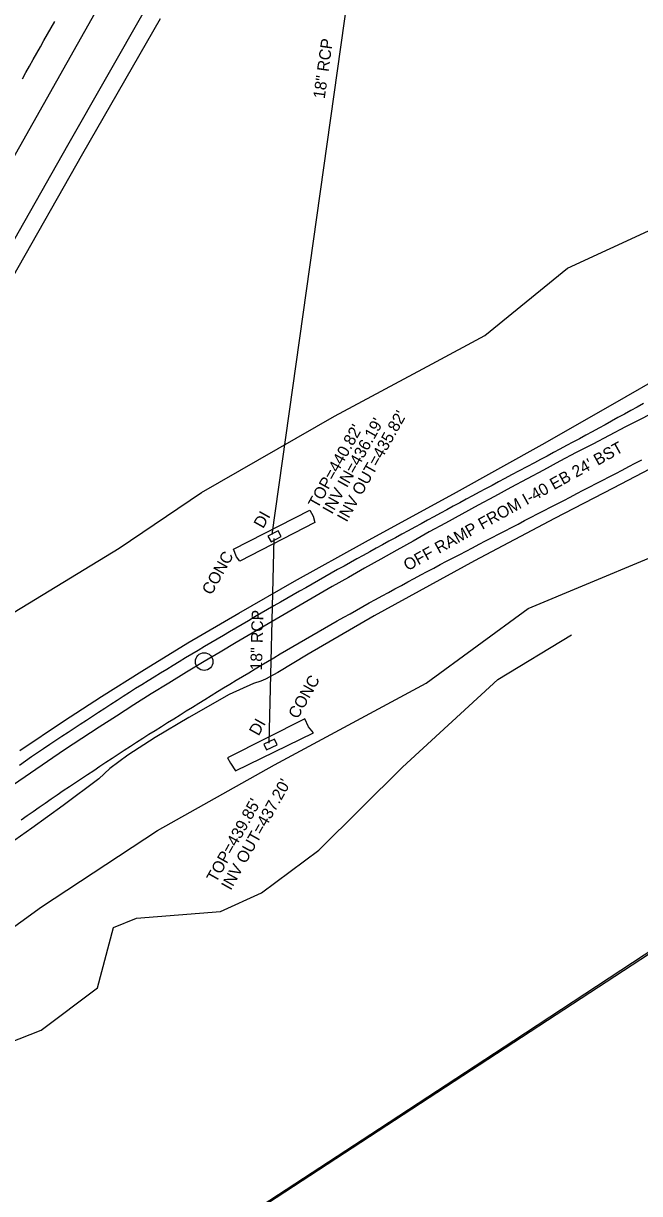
# Model space of a CAD drawing. Extents: x 2074109 to 2077820, y 741079 to 746031.
# Drawn here: x 2075335.2 to 2075545.4, y 742478.7 to 742877.9 of the extents above; entities that cross this region are included whole.
import ezdxf

# ---------------------------------------------------------------- set-up
doc = ezdxf.new("R2010")
doc.units = 0
for name, color, linetype in [('Exist Horizontal Alignment', 7, 'Continuous'), ('Exist Horizontal Alignment Point', 7, 'Continuous'), ('Exist Other Culture Fence Line', 7, 'Continuous'), ('Exist Right of Way Line', 7, 'Continuous'), ('Exist Roads EOP', 7, 'Continuous'), ('Exist Roads EOP Text', 7, 'Continuous'), ('Exist Roads EOT', 7, 'Continuous'), ('Exist Structure Minor Drop Inlet', 7, 'Continuous'), ('Exist Structure Minor Drop Inlet Text', 7, 'Continuous'), ('Exist Structure Minor Drop Inlet Top Elevation', 7, 'Continuous'), ('Exist Structure Minor Paved Ditch or Gutter', 7, 'Continuous'), ('Exist Structure Minor Paved Ditch or Gutter Text', 7, 'Continuous'), ('Exist Structure Minor Pipes RCP 18 Inch', 7, 'Continuous'), ('Exist Structure Minor Pipes RCP 18 Inch Invert', 7, 'Continuous'), ('Exist Structure Minor Pipes RCP 18 Inch Text', 7, 'Continuous'), ('Exist Utilities Power UG Cable SUE LOS B', 7, 'Continuous'), ('Exist Vegetation Hedge Row', 7, 'Continuous'), ('Exist Vegetation Woods Line', 7, 'Continuous')]:
    doc.layers.add(name, color=color, linetype=linetype)

msp = doc.modelspace()

# ---------------------------------------------------------------- linework, layer by layer
at = {"layer": 'Exist Horizontal Alignment'}
for centre, radius, start, end in [((2076762.86, 740377.17), 2660.48, 116.53162, 120.89404), ((2075984.03, 741678.82), 1143.62, 120.89404, 143.44284)]:
    msp.add_arc(centre, radius, start, end, dxfattribs=at)
at = {"layer": 'Exist Horizontal Alignment Point'}
msp.add_circle((2075396.83, 742660.18), 3, dxfattribs=at)
at = {"layer": 'Exist Other Culture Fence Line'}
msp.add_lwpolyline([(2075958.3, 742936.76), (2075919.75, 742882.65), (2075869.56, 742813.03), (2075813.07, 742734.44), (2075740.31, 742686.27), (2075683.86, 742649.81), (2075618.22, 742606.59), (2075579.45, 742581.39), (2075502.5, 742530.76), (2075456.65, 742500.73), (2075401.81, 742464.98), (2075346.71, 742429.42), (2075283.13, 742411.51), (2075193.27, 742386.71), (2075193.27, 742386.83)], dxfattribs=at)
at = {"layer": 'Exist Right of Way Line'}
msp.add_line((2075813.85, 742733.8), (2075347.13, 742428.73), dxfattribs=at)
at = {"layer": 'Exist Roads EOP'}
for points in [[(2075365.57, 742892.27), (2075349.99, 742864.53), (2075330.27, 742829.51)], [(2075333.96, 742629.81), (2075348.79, 742639.83), (2075361.78, 742648.27), (2075375.57, 742656.95), (2075391.25, 742666.56), (2075408.6, 742676.7), (2075427.64, 742687.68), (2075451.86, 742701.03), (2075482.86, 742718.02), (2075512.08, 742734.22), (2075536.25, 742748.06), (2075555.16, 742758.94)], [(2075556.39, 742729.79), (2075536.39, 742719.38), (2075516.34, 742708.96), (2075488.99, 742694.57), (2075454.77, 742675.77), (2075432.33, 742662.75), (2075421.92, 742656.52), (2075417.7, 742654.23), (2075416.12, 742653.52), (2075413.69, 742652.73), (2075405.3, 742648.91), (2075391.6, 742641.12), (2075380.09, 742634.25), (2075370.78, 742628.21), (2075364.7, 742623.69), (2075360.88, 742620.2), (2075348.78, 742611.07), (2075338.07, 742603.41), (2075328.4, 742596.54)]]:
    msp.add_lwpolyline(points, dxfattribs=at)
at = {"layer": 'Exist Roads EOT'}
for points in [[(2075334.81, 742859.03), (2075336.03, 742861.21), (2075337.26, 742863.38), (2075338.49, 742865.56), (2075339.72, 742867.74), (2075340.94, 742869.92), (2075342.17, 742872.09), (2075343.4, 742874.27), (2075344.63, 742876.45), (2075345.86, 742878.63)], [(2075546.71, 742748.26), (2075544.53, 742747.05), (2075542.34, 742745.84), (2075540.15, 742744.63), (2075537.96, 742743.42), (2075535.77, 742742.21), (2075533.58, 742741), (2075531.4, 742739.79), (2075529.2, 742738.59), (2075527, 742737.41), (2075524.8, 742736.23), (2075522.59, 742735.05), (2075520.39, 742733.87), (2075518.19, 742732.69), (2075515.98, 742731.51), (2075513.78, 742730.32), (2075511.58, 742729.14), (2075509.55, 742728.05)], [(2075509.55, 742728.05), (2075501.63, 742723.87), (2075499.43, 742722.68), (2075497.22, 742721.5), (2075495.02, 742720.32), (2075492.82, 742719.14), (2075490.61, 742717.96), (2075488.41, 742716.78), (2075486.21, 742715.59), (2075484.01, 742714.41), (2075481.81, 742713.21), (2075479.61, 742712.02), (2075477.42, 742710.82), (2075475.22, 742709.63), (2075473.03, 742708.43), (2075470.83, 742707.24), (2075468.64, 742706.04), (2075466.44, 742704.85), (2075464.24, 742703.65), (2075462.05, 742702.46), (2075459.85, 742701.26), (2075457.66, 742700.06), (2075455.48, 742698.84), (2075453.29, 742697.63), (2075451.1, 742696.42), (2075448.92, 742695.2), (2075446.73, 742693.99), (2075444.55, 742692.78), (2075442.36, 742691.56), (2075440.17, 742690.35), (2075437.99, 742689.14), (2075435.82, 742687.89), (2075433.65, 742686.65), (2075431.48, 742685.4), (2075429.31, 742684.16), (2075427.15, 742682.92), (2075424.98, 742681.67), (2075422.81, 742680.43), (2075420.64, 742679.18), (2075418.48, 742677.93), (2075416.32, 742676.67), (2075414.16, 742675.41), (2075412, 742674.15), (2075409.84, 742672.89), (2075407.68, 742671.63), (2075405.52, 742670.37), (2075403.37, 742669.1), (2075401.21, 742667.83), (2075399.06, 742666.56), (2075396.91, 742665.29), (2075394.76, 742664.02), (2075392.6, 742662.75), (2075390.46, 742661.47), (2075388.33, 742660.16), (2075386.2, 742658.85), (2075384.07, 742657.54), (2075381.94, 742656.23), (2075379.81, 742654.92), (2075377.68, 742653.61), (2075375.55, 742652.3), (2075373.42, 742650.99), (2075371.32, 742649.64), (2075369.22, 742648.28), (2075367.12, 742646.93), (2075365.02, 742645.57), (2075362.92, 742644.21), (2075360.82, 742642.86), (2075358.72, 742641.5), (2075356.63, 742640.13), (2075354.55, 742638.75), (2075352.46, 742637.37), (2075350.38, 742635.99), (2075348.29, 742634.61), (2075346.21, 742633.23), (2075344.12, 742631.85), (2075342.04, 742630.47), (2075339.97, 742629.07), (2075337.92, 742627.64), (2075335.86, 742626.21), (2075333.81, 742624.79)], [(2075334.37, 742606.19), (2075336.41, 742607.63), (2075338.47, 742609.05), (2075340.52, 742610.47), (2075342.58, 742611.89), (2075344.63, 742613.31), (2075346.69, 742614.74), (2075348.75, 742616.15), (2075350.83, 742617.54), (2075352.91, 742618.92), (2075354.99, 742620.31), (2075357.08, 742621.69), (2075359.16, 742623.07), (2075361.24, 742624.46), (2075363.32, 742625.84), (2075365.41, 742627.22), (2075367.5, 742628.59), (2075369.58, 742629.97), (2075371.67, 742631.34), (2075373.77, 742632.7), (2075375.89, 742634.03), (2075378, 742635.37), (2075380.11, 742636.71), (2075382.22, 742638.04), (2075384.34, 742639.38), (2075386.46, 742640.7), (2075388.58, 742642.02), (2075390.71, 742643.34), (2075392.83, 742644.66), (2075394.95, 742645.98), (2075397.07, 742647.3), (2075399.2, 742648.62), (2075401.32, 742649.94), (2075403.44, 742651.26), (2075405.59, 742652.54), (2075407.74, 742653.83), (2075409.88, 742655.11), (2075412.03, 742656.39), (2075414.18, 742657.67), (2075416.32, 742658.95), (2075418.47, 742660.24), (2075420.61, 742661.52), (2075422.77, 742662.79), (2075424.93, 742664.05), (2075427.09, 742665.31), (2075429.25, 742666.57), (2075431.4, 742667.83), (2075433.56, 742669.09), (2075435.72, 742670.35), (2075437.88, 742671.61), (2075440.05, 742672.85), (2075442.23, 742674.07), (2075444.41, 742675.29), (2075446.59, 742676.52), (2075448.77, 742677.74), (2075450.95, 742678.96), (2075453.14, 742680.19), (2075455.32, 742681.4), (2075457.52, 742682.59), (2075459.71, 742683.79), (2075461.9, 742684.99), (2075464.1, 742686.19), (2075466.29, 742687.39), (2075468.49, 742688.58), (2075470.68, 742689.78), (2075472.89, 742690.95), (2075475.11, 742692.1), (2075477.33, 742693.26), (2075479.54, 742694.42), (2075481.76, 742695.57), (2075483.98, 742696.73), (2075486.19, 742697.89), (2075488.41, 742699.04), (2075490.62, 742700.2), (2075492.84, 742701.36), (2075495.06, 742702.51), (2075497.27, 742703.67), (2075499.49, 742704.82), (2075501.71, 742705.98), (2075503.92, 742707.13), (2075506.14, 742708.29), (2075508.36, 742709.44), (2075510.58, 742710.6), (2075512.79, 742711.75), (2075515.01, 742712.9), (2075517.23, 742714.05), (2075519.46, 742715.2), (2075521.68, 742716.34), (2075523.89, 742717.49), (2075526.11, 742718.65), (2075528.33, 742719.8), (2075530.55, 742720.95), (2075532.77, 742722.1), (2075534.99, 742723.25), (2075537.21, 742724.4), (2075539.43, 742725.55), (2075541.65, 742726.7), (2075543.87, 742727.85), (2075546.09, 742729)]]:
    msp.add_lwpolyline(points, dxfattribs=at)
at = {"layer": 'Exist Structure Minor Drop Inlet'}
for points in [[(2075422.06, 742704.85), (2075418.58, 742703), (2075419.63, 742701.02), (2075423.11, 742702.87)], [(2075420.83, 742633.7), (2075417.23, 742632.03), (2075418.12, 742630.11), (2075421.72, 742631.78)]]:
    msp.add_lwpolyline(points, close=True, dxfattribs=at)
at = {"layer": 'Exist Structure Minor Paved Ditch or Gutter'}
for points in [[(2075381.77, 742879.44), (2075355.36, 742833.4), (2075331.29, 742791.11), (2075315.93, 742764.1), (2075313.38, 742765.52), (2075310.97, 742766.98), (2075326.43, 742794.39), (2075350.27, 742836.4), (2075376.88, 742883)], [(2075406.87, 742698.53), (2075432.89, 742711.87), (2075434.05, 742709.81), (2075434.58, 742707.6), (2075409.01, 742694.5), (2075407.88, 742695.93), (2075406.87, 742698.53)], [(2075431.13, 742640.64), (2075404.77, 742627.36), (2075405.77, 742625.52), (2075407.54, 742622.97), (2075434.08, 742635.92), (2075432.44, 742637.89), (2075431.13, 742640.64)]]:
    msp.add_lwpolyline(points, dxfattribs=at)
at = {"layer": 'Exist Structure Minor Pipes RCP 18 Inch'}
for p, q in [((2075466.04, 743030.88), (2075419.95, 742703.51)), ((2075420.53, 742702.23), (2075418.84, 742632.4))]:
    msp.add_line(p, q, dxfattribs=at)
at = {"layer": 'Exist Utilities Power UG Cable SUE LOS B'}
msp.add_lwpolyline([(2075268.19, 742638.1), (2075282.55, 742647.75), (2075303.38, 742659.62), (2075367.81, 742698.87), (2075395.91, 742717.83), (2075441.25, 742743.95), (2075474.58, 742761.75), (2075492.52, 742771.39), (2075520.73, 742794.45), (2075549.86, 742807.84), (2075572.16, 742816.41), (2075612.18, 742835.16), (2075660.7, 742860.71), (2075685.16, 742880.8)], dxfattribs=at)
at = {"layer": 'Exist Vegetation Hedge Row'}
msp.add_lwpolyline([(2075257.1, 742509.78), (2075284.85, 742535.58), (2075341.32, 742576.48), (2075380.95, 742602.51), (2075420.77, 742624.96), (2075472.59, 742652.8), (2075507.31, 742678.29)], dxfattribs=at)
at = {"layer": 'Exist Vegetation Woods Line'}
for points in [[(2075507.31, 742678.29), (2075568.35, 742703.76), (2075610.97, 742725.09), (2075654.83, 742745.79), (2075688.15, 742767.83), (2075722.03, 742785.8), (2075750.54, 742806.88), (2075781.97, 742834.97), (2075816.18, 742876.22), (2075841.25, 742901.4), (2075859.22, 742923.86), (2075871.34, 742948.51), (2075884.5, 742981.77), (2075900.73, 743026.95), (2075910.16, 743047.34), (2075921.17, 743058.1), (2075942.17, 743061.33), (2075959.14, 743065.18), (2075989.29, 743054.09), (2076000.87, 743045.57), (2076015.5, 743027.61), (2076035.49, 743021.94), (2076059.35, 743010.69)], [(2075170.39, 742434.85), (2075223.79, 742486.29), (2075257.1, 742509.78), (2075265.41, 742501.92), (2075265.19, 742490.15), (2075263.55, 742478.79), (2075267.45, 742473.98), (2075290.66, 742487.35), (2075309.95, 742497.44), (2075323.84, 742509.57), (2075325.58, 742521.36), (2075329.91, 742529.98), (2075341.2, 742534.44), (2075360.49, 742548.85), (2075365.9, 742569.48), (2075373.79, 742572.67), (2075402.42, 742574.96), (2075416.37, 742581.32), (2075435.96, 742595.81), (2075464.46, 742624.16), (2075496.95, 742654.07), (2075522.11, 742669.29)]]:
    msp.add_lwpolyline(points, dxfattribs=at)

# ---------------------------------------------------------------- texts
at = {"layer": 'Exist Roads EOP Text'}
msp.add_text("OFF RAMP FROM I-40 EB 24' BST", height=4, rotation=29.0048, dxfattribs=at).set_placement((2075466.22, 742691))
at = {"layer": 'Exist Structure Minor Drop Inlet Text'}
for p in [(2075416.94, 742705.35), (2075415.38, 742634.58)]:
    msp.add_text('DI', height=4, rotation=60.7411, dxfattribs=at).set_placement(p)
at = {"layer": 'Exist Structure Minor Drop Inlet Top Elevation'}
for s, p in [("TOP=440.82'", (2075435.54, 742712.16)), ("TOP=439.85'", (2075400.86, 742584.52))]:
    msp.add_text(s, height=4, rotation=60.7411, dxfattribs=at).set_placement(p)
at = {"layer": 'Exist Structure Minor Paved Ditch or Gutter Text'}
for p in [(2075399.29, 742682.63), (2075428.73, 742640.36)]:
    msp.add_text('CONC', height=4, rotation=60.742, dxfattribs=at).set_placement(p)
at = {"layer": 'Exist Structure Minor Pipes RCP 18 Inch Invert'}
for s, p in [("INV OUT=435.82'", (2075445.41, 742707.54)), ("INV IN=436.19'", (2075440.44, 742710.21)), ("INV OUT=437.20'", (2075405.88, 742581.91))]:
    msp.add_text(s, height=4, rotation=60.7411, dxfattribs=at).set_placement(p)
at = {"layer": 'Exist Structure Minor Pipes RCP 18 Inch Text'}
for rotation, p in [(81.9858, (2075437.93, 742852.04)), (88.6218, (2075416.54, 742657.14))]:
    msp.add_text('18" RCP', height=4, rotation=rotation, dxfattribs=at).set_placement(p)

doc.saveas('drawing.dxf')
